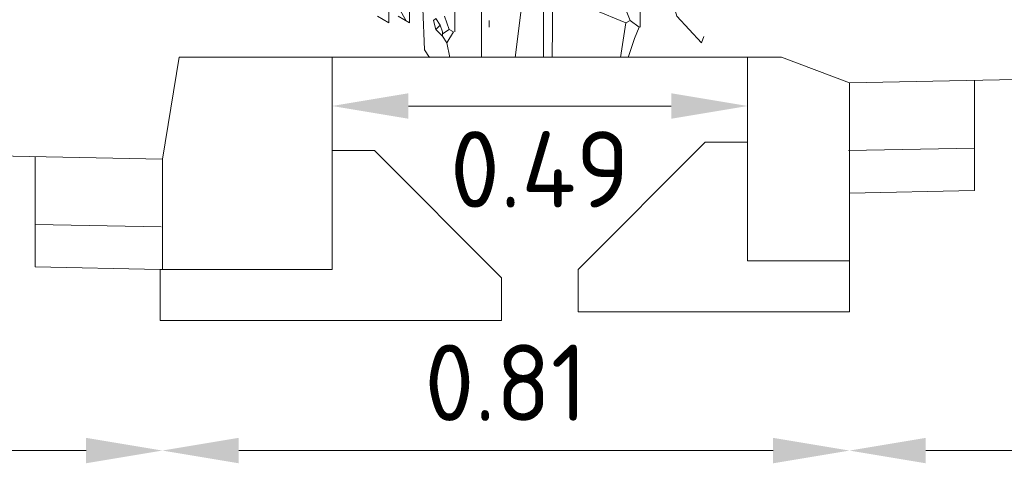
# Model space of a CAD drawing. Header units: metres. Extents: x 196651 to 397723, y 354703 to 710691.
# Tile 270 of 322: x 198978.147 to 198979.308, y 355409.476 to 355409.998. Entities that reach past the tile are written whole.
import ezdxf

# ---------------------------------------------------------------- set-up
doc = ezdxf.new("R2010")
doc.units = ezdxf.units.M
doc.header["$MEASUREMENT"] = 0
doc.layers.add('X-XX-AL-AANPIJLING-M', color=7, linetype='Continuous', lineweight=18)
doc.layers.add('X-XX-XX-DETAIL1-G', color=1, linetype='Continuous', lineweight=18)
doc.layers.add('X-XX-NIEUW-DETAIL_GROEN-S', color=7, linetype='Continuous')
doc.styles.add('NLCS-ISO', font='NLCS-ISO.ttf')
doc.dimstyles.new('Jens 1_50 - standaard', dxfattribs={"dimscale": 0.05, "dimtxt": 1.8, "dimasz": 1.8, "dimexe": 2, "dimexo": 2, "dimgap": 0.7, "dimtad": 1, "dimzin": 0, "dimdsep": 46, "dimtxsty": 'NLCS-ISO', "dimcen": 2.5, "dimdle": 2, "dimse1": 1, "dimse2": 1, "dimclrd": 256, "dimclre": 256, "dimclrt": 256, "dimadec": 1, "dimazin": 0, "dimtfac": 1, "dimtdec": 3, "dimtofl": 0, "dimtmove": 1, "dimatfit": 0, "dimfxl": 2, "dimfxlon": 1, "dimtfillclr": 254, "dimtolj": 1, "dimtzin": 0, "dimlwd": 18, "dimlwe": 18, "dimarcsym": 0})

# ---------------------------------------------------------------- blocks, each defined once
blk = doc.blocks.new('*D371')
at = {"layer": 'Defpoints', "color": 0, "transparency": 16777216}
for p in [(198979.1251, 355409.9541), (198982.6251, 355409.9541), (198979.1251, 355409.4907)]:
    blk.add_point(p, dxfattribs=at)
at = {"layer": 'X-XX-AL-AANPIJLING-M', "linetype": 'Continuous', "lineweight": 18, "transparency": 16777216}
blk.add_line((198982.5351, 355409.4907), (198979.2151, 355409.4907), dxfattribs=at)
at = {"layer": 'X-XX-AL-AANPIJLING-M', "transparency": 16777216}
for points in [[(198979.2151, 355409.5057), (198979.2151, 355409.4757), (198979.1251, 355409.4907)], [(198982.5351, 355409.5057), (198982.5351, 355409.4757), (198982.6251, 355409.4907)]]:
    blk.add_solid(points, dxfattribs=at)
at = {"layer": 'X-XX-AL-AANPIJLING-M', "transparency": 16777216, "insert": (198980.8751, 355409.5707), "char_height": 0.09, "attachment_point": 5, "style": 'NLCS-ISO'}
blk.add_mtext('\\A1;3.50', dxfattribs=at)
blk = doc.blocks.new('*D376')
at = {"layer": 'Defpoints', "color": 0, "transparency": 16777216}
for p in [(198979.1251, 355409.9541), (198978.3151, 355409.8341), (198978.3151, 355409.4907)]:
    blk.add_point(p, dxfattribs=at)
at = {"layer": 'X-XX-AL-AANPIJLING-M', "linetype": 'Continuous', "lineweight": 18, "transparency": 16777216}
blk.add_line((198979.0351, 355409.4907), (198978.4051, 355409.4907), dxfattribs=at)
at = {"layer": 'X-XX-AL-AANPIJLING-M', "transparency": 16777216}
for points in [[(198978.4051, 355409.5057), (198978.4051, 355409.4757), (198978.3151, 355409.4907)], [(198979.0351, 355409.5057), (198979.0351, 355409.4757), (198979.1251, 355409.4907)]]:
    blk.add_solid(points, dxfattribs=at)
at = {"layer": 'X-XX-AL-AANPIJLING-M', "transparency": 16777216, "insert": (198978.7201, 355409.5707), "char_height": 0.09, "attachment_point": 5, "style": 'NLCS-ISO'}
blk.add_mtext('\\A1;0.81', dxfattribs=at)
blk = doc.blocks.new('*D377')
at = {"layer": 'Defpoints', "color": 0, "transparency": 16777216}
for p in [(198975.0651, 355409.9541), (198978.3151, 355409.9541), (198975.0651, 355409.4907)]:
    blk.add_point(p, dxfattribs=at)
at = {"layer": 'X-XX-AL-AANPIJLING-M', "linetype": 'Continuous', "lineweight": 18, "transparency": 16777216}
blk.add_line((198978.2251, 355409.4907), (198975.1551, 355409.4907), dxfattribs=at)
at = {"layer": 'X-XX-AL-AANPIJLING-M', "transparency": 16777216}
for points in [[(198975.1551, 355409.5057), (198975.1551, 355409.4757), (198975.0651, 355409.4907)], [(198978.2251, 355409.5057), (198978.2251, 355409.4757), (198978.3151, 355409.4907)]]:
    blk.add_solid(points, dxfattribs=at)
at = {"layer": 'X-XX-AL-AANPIJLING-M', "transparency": 16777216, "insert": (198976.6901, 355409.5707), "char_height": 0.09, "attachment_point": 5, "style": 'NLCS-ISO'}
blk.add_mtext('\\A1;3.25', dxfattribs=at)
blk = doc.blocks.new('*D379')
at = {"layer": 'Defpoints', "color": 0, "transparency": 16777216}
for p in [(198978.5151, 355409.9541), (198979.0051, 355409.9541), (198978.5151, 355409.8967)]:
    blk.add_point(p, dxfattribs=at)
at = {"layer": 'X-XX-AL-AANPIJLING-M', "linetype": 'Continuous', "lineweight": 18, "transparency": 16777216}
blk.add_line((198978.9151, 355409.8967), (198978.6051, 355409.8967), dxfattribs=at)
at = {"layer": 'X-XX-AL-AANPIJLING-M', "transparency": 16777216}
for points in [[(198978.6051, 355409.9117), (198978.6051, 355409.8817), (198978.5151, 355409.8967)], [(198978.9151, 355409.9117), (198978.9151, 355409.8817), (198979.0051, 355409.8967)]]:
    blk.add_solid(points, dxfattribs=at)
at = {"layer": 'X-XX-AL-AANPIJLING-M', "transparency": 16777216, "insert": (198978.7601, 355409.8221), "char_height": 0.09, "attachment_point": 5, "style": 'NLCS-ISO'}
blk.add_mtext('\\A1;0.49', dxfattribs=at)
blk = doc.blocks.new('*U177')
at = {"color": 104, "lineweight": 5}
for points in [[(-0.1064, 0.0433), (-0.0801, 0.1091), (-0.0142, 0.1961)], [(-0.1932, 0.0244), (-0.1907, 0.0169), (-0.1617, 0.0485), (-0.1354, 0.1355), (-0.1328, 0.1381)], [(-0.1012, 0.0406), (-0.0634, 0.0563), (-0.0492, 0.1094)], [(-0.1183, 0.0354), (-0.1183, 0.0986)], [(0.1576, 0.0429), (0.186, 0.0933), (0.1781, 0.1012)], [(0.167, 0.0485), (0.1538, 0.0406), (0.1538, 0.0801)], [(0.1913, 0.0485), (0.1781, 0.0406), (0.1781, 0.0801)], [(0.1004, 0.0301), (0.1004, 0.0564), (0.0991, 0.0643)], [(0.107, 0.0327), (0.1122, 0.0485)], [(-0.117, 0.0354), (-0.1064, 0.0433)], [(-0.1012, 0.0406), (-0.1064, 0.0433)], [(0.1149, 0.0301), (0.1175, 0.038)], [(0.1175, 0.038), (0.1228, 0.0459)], [(0.1228, 0.0327), (0.1175, 0.038)], [(0.1017, 0.0301), (0.107, 0.0327)], [(0.1096, 0.0169), (0.1017, 0.0301)], [(0.1149, 0.0275), (0.107, 0.0327)], [(0.1149, 0.0275), (0.1149, 0.0301)], [(0.1149, 0.0248), (0.1149, 0.0275)]]:
    blk.add_lwpolyline(points, dxfattribs=at)
at = {"color": 37, "lineweight": 5}
for points in [[(0.0684, -0.0002), (0.0688, 0.0011), (0.0688, 0.1407), (0.0464, 0.1776)], [(0.1302, -0.0002), (0.136, 0.009), (0.1399, 0.1065), (0.1399, 0.1328)], [(-0.0043, -0.0002), (-0.0043, 0.1144), (-0.001, 0.1197)], [(-0.03, 0.1012), (-0.0155, 0.0722), (-0.0145, -0.0002)], [(0.0291, -0.0002), (0.02, 0.0722), (0.02, 0.0986), (0.0174, 0.1039)], [(-0.1042, -0.0002), (-0.1117, 0.0222), (-0.117, 0.0354)], [(-0.0951, -0.0002), (-0.1012, 0.0406)], [(0.0596, 0.0354), (0.0596, 0.0433)], [(0.1228, 0.0327), (0.1254, 0.0433), (0.1228, 0.0459)], [(0.1096, 0.0169), (0.1149, 0.0248)], [(0.1149, 0.0248), (0.1228, 0.0327)], [(0.106, -0.0002), (0.1096, 0.0169)]]:
    blk.add_lwpolyline(points, dxfattribs=at)

msp = doc.modelspace()

# ---------------------------------------------------------------- linework, layer by layer
at = {"layer": 'X-XX-XX-DETAIL1-G'}
for p, q in [((198978.9151, 355409.8141), (198978.9551, 355409.8541)), ((198978.9551, 355409.8541), (198979.0051, 355409.8541)), ((198979.0051, 355409.8541), (198979.0051, 355409.7141)), ((198979.0051, 355409.7141), (198979.1251, 355409.7141)), ((198979.1251, 355409.7141), (198979.1251, 355409.6541)), ((198979.1251, 355409.6541), (198979.0251, 355409.6541))]:
    msp.add_line(p, q, dxfattribs=at)
at = {"layer": 'X-XX-XX-DETAIL1-G', "flags": 128}
for points in [[(198982.6251, 355409.9941), (198979.1251, 355409.9241)], [(198979.2725, 355409.9271), (198979.2725, 355409.7971)], [(198975.0651, 355409.8991), (198978.3151, 355409.8341)], [(198979.2725, 355409.8471), (198979.1241, 355409.8441)], [(198978.1651, 355409.8371), (198978.1651, 355409.7071)], [(198979.2725, 355409.7971), (198979.1251, 355409.7941)], [(198978.1651, 355409.7571), (198978.3135, 355409.7542)], [(198978.1651, 355409.7071), (198978.3125, 355409.7042)]]:
    msp.add_lwpolyline(points, dxfattribs=at)
at = {"layer": 'X-XX-XX-DETAIL1-G'}
msp.add_lwpolyline([(198978.5151, 355409.9541), (198978.3351, 355409.9541), (198978.3151, 355409.8341), (198978.3151, 355409.7041), (198978.5151, 355409.7041), (198978.5151, 355409.9541)], close=True, dxfattribs=at)
msp.add_lwpolyline([(198979.0051, 355409.9541), (198978.5151, 355409.9541)], dxfattribs=at)
at = {"layer": 'X-XX-XX-DETAIL1-G', "flags": 128}
for points in [[(198979.1251, 355409.9241), (198979.1251, 355409.7141), (198979.0051, 355409.7141), (198979.0051, 355409.9541), (198979.0451, 355409.9541)], [(198979.0051, 355409.6541), (198978.8051, 355409.6541), (198978.8051, 355409.7041), (198978.9551, 355409.8541), (198979.0051, 355409.8541), (198979.0051, 355409.7141), (198979.1251, 355409.7141), (198979.1251, 355409.6541)], [(198978.5151, 355409.6441), (198978.7151, 355409.6441), (198978.7151, 355409.6941), (198978.5651, 355409.8441), (198978.5151, 355409.8441), (198978.5151, 355409.7041), (198978.3125, 355409.7041), (198978.3125, 355409.6441)]]:
    msp.add_lwpolyline(points, close=True, dxfattribs=at)

# ---------------------------------------------------------------- block references
at = {"layer": 'X-XX-NIEUW-DETAIL_GROEN-S', "xscale": -1}
msp.add_blockref('*U177', (198978.7601, 355409.9541), dxfattribs=at)

# ---------------------------------------------------------------- dimensions: what is measured, and where the dimension line sits
at = {"layer": 'X-XX-AL-AANPIJLING-M'}
for base, p1, p2, picture, middle in [((198975.0651, 355409.4907), (198978.3151, 355409.9541), (198975.0651, 355409.9541), '*D377', (198976.6901, 355409.5707)), ((198978.3151, 355409.4907), (198979.1251, 355409.9541), (198978.3151, 355409.8341), '*D376', (198978.7201, 355409.5707)), ((198979.1251, 355409.4907), (198982.6251, 355409.9541), (198979.1251, 355409.9541), '*D371', (198980.8751, 355409.5707))]:
    dim = msp.add_linear_dim(base=base, p1=p1, p2=p2, angle=180, dimstyle='Jens 1_50 - standaard', dxfattribs=at)
    dim.commit()
    dim.dimension.update_dxf_attribs({"geometry": picture, "text_midpoint": middle})
dim = msp.add_linear_dim(base=(198978.5151, 355409.8967), p1=(198979.0051, 355409.9541), p2=(198978.5151, 355409.9541), angle=180, dimstyle='Jens 1_50 - standaard', dxfattribs=at)
dim.commit()
dim.dimension.update_dxf_attribs({"geometry": '*D379', "text_midpoint": (198978.7601, 355409.7421), "dimtype": 129})

doc.saveas('drawing.dxf')
